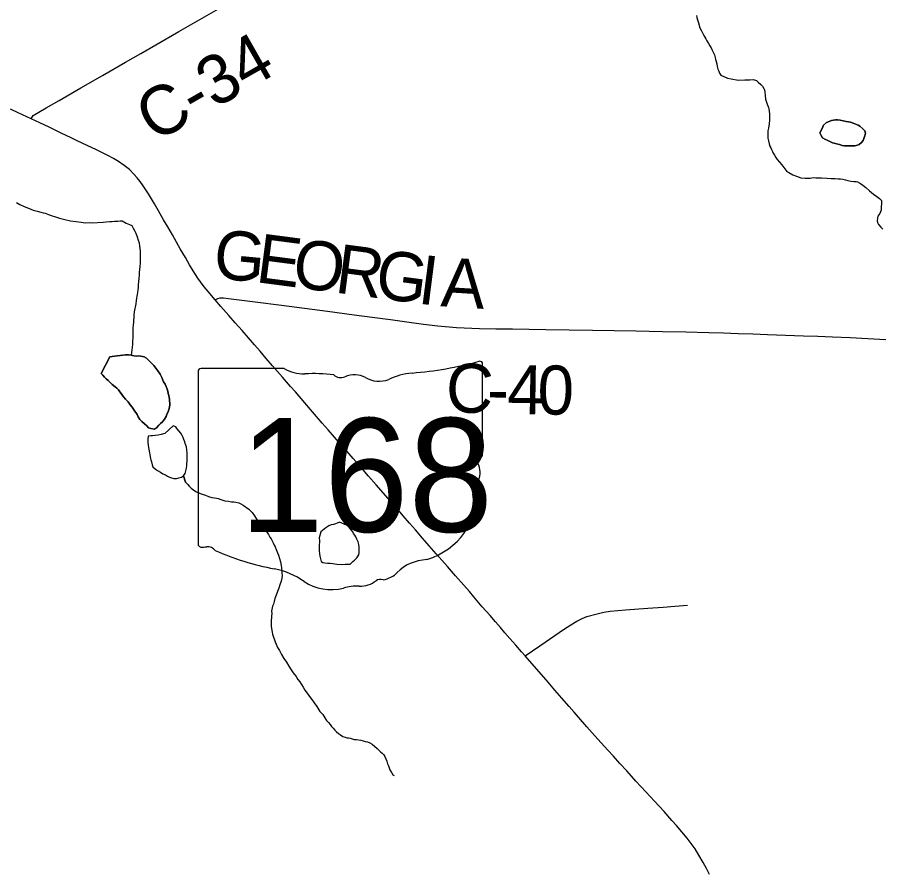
# Model space of a CAD drawing. Extents: x 103424 to 290657, y 38711 to 110967.
# Drawn here: x 165088 to 170416, y 51281 to 56554 of the extents above; entities that cross this region are included whole.
import ezdxf

# ---------------------------------------------------------------- set-up
doc = ezdxf.new("R2010")
doc.units = 0
for name, color, linetype in [('GM_X_County_Road', 7, 'Continuous'), ('GM_X_County_Road_Text', 7, 'Continuous'), ('GM_X_Minor_Lake', 7, 'Continuous'), ('GM_X_Minor_River', 7, 'Continuous'), ('GM_X_State_Location', 7, 'Continuous'), ('GM_X_State_Route', 7, 'Continuous'), ('GM_X_State_Shield', 7, 'Continuous'), ('GM_X_Township_Road', 7, 'Continuous')]:
    doc.layers.add(name, color=color, linetype=linetype)

msp = doc.modelspace()

# ---------------------------------------------------------------- linework, layer by layer
at = {"layer": 'GM_X_County_Road'}
for points in [[(165172.3, 55929.2), (165186.2, 55950.2), (165265.8, 55996.2), (165345.3, 56042.2), (165478.3, 56119.2), (165611.4, 56196.2), (165754.7, 56278.2), (165847.3, 56331.1), (165939.9, 56384), (166082.9, 56466.4), (166226, 56548.7), (166369, 56631)], [(166305.6, 54815), (166321.5, 54823.3), (166337.3, 54825.8), (166357.7, 54826.3), (166387.3, 54823), (166551, 54802.2), (166714.8, 54781.4), (166856.3, 54763.4), (166997.9, 54745.4), (167161.4, 54723.1), (167273, 54708), (167384.6, 54692.8), (167486.6, 54679), (167588.5, 54665.2), (167677.4, 54654), (167790.6, 54644.8), (167932.6, 54638.7), (168034.1, 54636.9), (168135.7, 54635.2), (168238.9, 54633.5), (168342.2, 54631.9), (168485.1, 54629.5), (168628.1, 54627.3), (168761.7, 54625.5), (168895.2, 54623.7), (169060.3, 54620.2), (169202.5, 54617.2), (169344.8, 54614.3), (169435.7, 54611.1), (169526.5, 54607.9), (169616.2, 54604.2), (169706, 54600.5), (169816.6, 54596.9), (169927.2, 54593.4), (170016.5, 54589.9), (170105.9, 54586.5), (170215.3, 54581.9), (170324.8, 54577.3), (170434.1, 54571.2)]]:
    msp.add_lwpolyline(points, dxfattribs=at)
at = {"layer": 'GM_X_Minor_Lake'}
for points in [[(170047.2, 55877.2), (170047.2, 55879.2), (170051.1, 55889.3), (170069.1, 55905.6), (170085.2, 55911.7), (170101.3, 55917.9), (170113.4, 55920), (170125.5, 55922.1), (170137.6, 55922.2), (170153.7, 55920.3), (170171.9, 55916.4), (170190.1, 55912.5), (170204.2, 55910.6), (170216.3, 55908.7), (170234.5, 55902.7), (170264.8, 55890.8), (170275, 55884.9), (170293.3, 55866.8), (170305.5, 55854.8), (170309.6, 55840.7), (170305.7, 55824.5), (170301.7, 55814.4), (170295.8, 55796.2), (170285.8, 55784), (170269.8, 55771.8), (170259.7, 55767.7), (170243.6, 55763.5), (170227.5, 55763.4), (170211.4, 55763.3), (170195.2, 55763.2), (170181.1, 55763.1), (170167, 55765), (170148.8, 55770.9), (170130.6, 55774.8), (170116.5, 55778.7), (170106.4, 55780.7), (170094.2, 55786.6), (170078, 55796.6), (170059.8, 55804.6), (170045.6, 55812.5), (170037.5, 55826.6), (170029.3, 55842.7), (170047.2, 55877.2)], [(170301.7, 55814.4), (170305.7, 55824.5), (170309.6, 55840.7), (170305.5, 55854.8), (170293.3, 55866.8), (170275, 55884.9), (170264.8, 55890.8), (170234.5, 55902.7), (170216.3, 55908.7), (170204.2, 55910.6), (170190.1, 55912.5), (170171.9, 55916.4), (170153.7, 55920.3), (170137.6, 55922.2), (170125.5, 55922.1), (170113.4, 55920), (170101.3, 55917.9), (170085.2, 55911.7), (170069.1, 55905.6), (170051.1, 55889.3), (170047.2, 55879.2), (170047.2, 55877.2)], [(170047.2, 55877.2), (170029.3, 55842.7), (170037.5, 55826.6), (170045.6, 55812.5), (170059.8, 55804.6), (170078, 55796.6), (170094.2, 55786.6), (170106.4, 55780.7), (170116.5, 55778.7), (170130.6, 55774.8), (170148.8, 55770.9), (170167, 55765), (170181.1, 55763.1), (170195.2, 55763.2), (170211.4, 55763.3), (170227.5, 55763.4), (170243.6, 55763.5), (170259.7, 55767.7), (170269.8, 55771.8), (170285.8, 55784), (170295.8, 55796.2), (170301.7, 55814.4)], [(166003.3, 54096.7), (166009, 54111), (166016.8, 54125.3), (166020.5, 54139.5), (166024.3, 54153.7), (166026, 54167.9), (166025.7, 54180), (166025.5, 54190.1), (166025.3, 54202.2), (166023, 54212.2), (166020.7, 54226.3), (166016.4, 54238.3), (166014.1, 54252.4), (166009.8, 54264.5), (166003.4, 54280.5), (165997, 54294.4), (165988.6, 54310.4), (165977.9, 54336.4), (165967.4, 54356.4), (165952.8, 54376.3), (165940.3, 54394.2), (165927.8, 54410.1), (165913.4, 54423.9), (165901, 54437.7), (165882.4, 54455.5), (165868.1, 54463.3), (165847.8, 54466.9), (165835.6, 54468.6), (165821.5, 54468.3), (165805.3, 54470), (165789.1, 54473.7), (165772.9, 54475.3), (165754.7, 54474.9), (165736.5, 54474.5), (165686.1, 54467.4), (165657.9, 54462.8), (165603.1, 54361.2)], [(165603.1, 54361.2), (165657.9, 54462.8), (165686.1, 54467.4), (165736.5, 54474.5), (165754.7, 54474.9), (165772.9, 54475.3), (165789.1, 54473.7), (165805.3, 54470), (165821.5, 54468.3), (165835.6, 54468.6), (165847.8, 54466.9), (165868.1, 54463.3), (165882.4, 54455.5), (165901, 54437.7), (165913.4, 54423.9), (165927.8, 54410.1), (165940.3, 54394.2), (165952.8, 54376.3), (165967.4, 54356.4), (165977.9, 54336.4), (165988.6, 54310.4), (165997, 54294.4), (166003.4, 54280.5), (166009.8, 54264.5), (166014.1, 54252.4), (166016.4, 54238.3), (166020.7, 54226.3), (166023, 54212.2), (166025.3, 54202.2), (166025.5, 54190.1), (166025.7, 54180), (166026, 54167.9), (166024.3, 54153.7), (166020.5, 54139.5), (166016.8, 54125.3), (166009, 54111), (166003.3, 54096.7), (165993.5, 54080.4), (165981.7, 54064), (165969.8, 54053.6), (165957.9, 54043.3), (165944.1, 54026.8), (165932.2, 54018.5), (165909.9, 54022), (165895.6, 54025.8), (165885.3, 54037.7), (165870.8, 54051.5), (165854.4, 54065.2), (165842, 54077.1), (165831.5, 54095), (165825.1, 54109), (165816.8, 54121), (165808.5, 54130.9), (165802.2, 54140.8), (165793.9, 54152.8), (165781.4, 54168.6), (165770.9, 54186.6), (165754.4, 54202.4), (165744.1, 54214.3), (165735.7, 54226.2), (165727.4, 54238.1), (165719.1, 54248.1), (165710.8, 54260), (165700.4, 54269.8), (165690.2, 54277.7), (165671.6, 54293.5), (165661.3, 54303.3), (165646.9, 54317.1), (165634.5, 54327), (165624.2, 54338.9), (165613.8, 54350.7), (165603.5, 54360.6), (165603.1, 54361.2)], [(165603.1, 54361.2), (165603.5, 54360.6), (165613.8, 54350.7), (165624.2, 54338.9), (165634.5, 54327), (165646.9, 54317.1), (165661.3, 54303.3), (165671.6, 54293.5), (165690.2, 54277.7), (165700.4, 54269.8), (165710.8, 54260), (165719.1, 54248.1), (165727.4, 54238.1), (165735.7, 54226.2), (165744.1, 54214.3), (165754.4, 54202.4), (165770.9, 54186.6), (165781.4, 54168.6), (165793.9, 54152.8), (165802.2, 54140.8), (165808.5, 54130.9), (165816.8, 54121), (165825.1, 54109), (165831.5, 54095), (165842, 54077.1), (165854.4, 54065.2), (165870.8, 54051.5), (165885.3, 54037.7), (165895.6, 54025.8), (165909.9, 54022), (165932.2, 54018.5), (165944.1, 54026.8), (165957.9, 54043.3), (165969.8, 54053.6), (165981.7, 54064), (165993.5, 54080.4), (166003.3, 54096.7)], [(166046.9, 54039.1), (165995.4, 53991.6), (165973.3, 53985), (165955.2, 53980.6), (165937.1, 53978.2), (165920.9, 53977.9), (165908.8, 53977.6), (165892.7, 53975.2), (165891, 53957), (165891.4, 53940.9), (165893.9, 53916.7), (165896.4, 53894.5), (165907.7, 53838.3), (165909.9, 53828.2), (165914.3, 53816.2), (165918.7, 53798.1), (165923, 53786.1), (165937.4, 53772.3), (165949.7, 53764.5), (165968.2, 53752.8), (165984.5, 53743), (166000.8, 53737.3), (166013.1, 53729.5), (166025.4, 53721.7), (166037.6, 53717.9), (166051.8, 53714.2)], [(166046.9, 54039.1), (165995.4, 53991.6), (165973.3, 53985), (165955.2, 53980.6), (165937.1, 53978.2), (165920.9, 53977.9), (165908.8, 53977.6), (165892.7, 53975.2), (165891, 53957), (165891.4, 53940.9), (165893.9, 53916.7), (165896.4, 53894.5), (165907.7, 53838.3), (165909.9, 53828.2), (165914.3, 53816.2), (165918.7, 53798.1), (165923, 53786.1), (165937.4, 53772.3), (165949.7, 53764.5), (165968.2, 53752.8), (165984.5, 53743), (166000.8, 53737.3), (166013.1, 53729.5), (166025.4, 53721.7), (166037.6, 53717.9), (166051.8, 53714.2), (166068, 53714.6), (166082.1, 53718.9), (166098.1, 53723.3), (166110.1, 53731.6), (166121.9, 53746), (166125.6, 53762.2), (166129.3, 53778.5), (166131, 53794.6), (166130.8, 53804.8), (166132.4, 53823), (166134.1, 53835.1), (166133.8, 53851.2), (166133.4, 53871.4), (166131, 53889.5), (166128.5, 53909.7), (166124.3, 53919.7), (166122, 53929.7), (166119.8, 53939.8), (166113.4, 53953.8), (166109.1, 53965.8), (166102.8, 53979.8), (166094.4, 53993.7), (166069.5, 54021.5), (166063.3, 54031.4), (166053, 54037.2), (166046.9, 54039.1)], [(166051.8, 53714.2), (166068, 53714.6), (166082.1, 53718.9), (166098.1, 53723.3), (166110.1, 53731.6), (166121.9, 53746), (166125.6, 53762.2), (166129.3, 53778.5), (166131, 53794.6), (166130.8, 53804.8), (166132.4, 53823), (166134.1, 53835.1), (166133.8, 53851.2), (166133.4, 53871.4), (166131, 53889.5), (166128.5, 53909.7), (166124.3, 53919.7), (166122, 53929.7), (166119.8, 53939.8), (166113.4, 53953.8), (166109.1, 53965.8), (166102.8, 53979.8), (166094.4, 53993.7), (166069.5, 54021.5), (166063.3, 54031.4), (166053, 54037.2), (166046.9, 54039.1)], [(167115, 53426.4), (167072.2, 53445.6), (167056.1, 53439.2), (167046.1, 53434.9), (167034.1, 53430.6), (167020, 53428.3), (167006, 53422), (166988.1, 53409.5), (166976.1, 53403.1), (166966.1, 53394.9), (166956.2, 53386.6), (166946.9, 53348), (166947.3, 53331.9), (166947.5, 53321.8), (166945.8, 53305.6), (166946, 53295.5), (166946.3, 53285.4), (166946.6, 53271.3), (166949, 53251.1), (166949.3, 53235), (166953.7, 53218.9), (166958.1, 53202.9), (166968.4, 53197.1), (166980.5, 53195.3), (166996.7, 53193.6)], [(167115, 53426.4), (167072.2, 53445.6), (167056.1, 53439.2), (167046.1, 53434.9), (167034.1, 53430.6), (167020, 53428.3), (167006, 53422), (166988.1, 53409.5), (166976.1, 53403.1), (166966.1, 53394.9), (166956.2, 53386.6), (166946.9, 53348), (166947.3, 53331.9), (166947.5, 53321.8), (166945.8, 53305.6), (166946, 53295.5), (166946.3, 53285.4), (166946.6, 53271.3), (166949, 53251.1), (166949.3, 53235), (166953.7, 53218.9), (166958.1, 53202.9), (166968.4, 53197.1), (166980.5, 53195.3), (166996.7, 53193.6), (167012.9, 53192), (167031.1, 53190.3), (167055.5, 53186.8), (167081.8, 53185.4), (167106, 53185.9), (167126.2, 53186.3), (167136.3, 53186.6), (167154.2, 53203.1), (167164.1, 53211.4), (167177.9, 53225.8), (167189.7, 53244.3), (167191.4, 53258.4), (167193.1, 53274.6), (167192.8, 53288.7), (167190.3, 53306.9), (167185.9, 53324.9), (167177.5, 53340.9), (167171.1, 53354.9), (167164.9, 53364.8), (167156.6, 53374.8), (167152.3, 53384.8), (167143.9, 53398.7), (167133.6, 53410.6), (167121.2, 53422.4), (167115, 53426.4)], [(166996.7, 53193.6), (167012.9, 53192), (167031.1, 53190.3), (167055.5, 53186.8), (167081.8, 53185.4), (167106, 53185.9), (167126.2, 53186.3), (167136.3, 53186.6), (167154.2, 53203.1), (167164.1, 53211.4), (167177.9, 53225.8), (167189.7, 53244.3), (167191.4, 53258.4), (167193.1, 53274.6), (167192.8, 53288.7), (167190.3, 53306.9), (167185.9, 53324.9), (167177.5, 53340.9), (167171.1, 53354.9), (167164.9, 53364.8), (167156.6, 53374.8), (167152.3, 53384.8), (167143.9, 53398.7), (167133.6, 53410.6), (167121.2, 53422.4), (167115, 53426.4)]]:
    msp.add_lwpolyline(points, dxfattribs=at)
at = {"layer": 'GM_X_Minor_River'}
for points in [[(169269.6, 56565.9), (169271.8, 56553.8), (169275.9, 56537.7), (169282.1, 56519.5), (169290.4, 56489.3), (169300.6, 56471.2), (169308.8, 56455.1), (169314.9, 56443.1), (169321.1, 56431), (169327.2, 56421), (169333.3, 56408.9), (169343.5, 56392.8), (169351.7, 56378.7), (169359.9, 56366.7), (169366, 56352.6), (169372.2, 56340.5), (169380.4, 56322.4), (169384.5, 56306.3), (169386.6, 56294.2), (169390.8, 56282.1), (169394.9, 56268), (169397, 56251.9), (169401.2, 56235.8), (169407.4, 56221.7), (169411.5, 56209.6), (169419.6, 56197.6), (169460.1, 56179.7), (169482.3, 56175.8), (169524.7, 56168), (169567.1, 56168.4), (169597.3, 56168.6), (169617.5, 56170.7), (169637.7, 56164.8), (169649.8, 56154.8), (169666.1, 56140.8), (169676.2, 56130.8), (169684.4, 56116.7), (169688.5, 56106.7), (169690.6, 56092.5), (169692.8, 56072.4), (169695, 56050.2), (169699.2, 56032.1), (169703.3, 56020), (169707.4, 56009.9), (169711.5, 55999.8), (169713.6, 55989.8), (169715.7, 55975.6), (169717.9, 55957.5), (169718, 55941.3), (169718.1, 55923.2), (169716.3, 55898.9), (169712.5, 55870.7), (169708.6, 55854.5), (169708.7, 55840.3), (169708.8, 55826.2), (169708.9, 55810.1), (169713.1, 55793.9), (169717.3, 55775.8), (169721.4, 55761.7), (169727.5, 55749.6), (169731.6, 55739.6), (169737.8, 55727.5), (169741.9, 55717.4), (169750, 55705.4), (169758.2, 55691.3), (169766.4, 55679.3), (169780.6, 55661.2), (169794.9, 55645.2), (169813.2, 55621.1), (169825.4, 55605), (169837.6, 55599), (169861.9, 55585.1), (169884.1, 55575.2), (169912.4, 55565.3), (169938.7, 55563.4), (169956.8, 55563.6), (169968.9, 55563.7), (169979, 55565.8), (169991.1, 55567.9), (170003.2, 55565.9), (170019.3, 55566.1), (170039.5, 55566.2), (170071.7, 55564.4), (170098, 55562.6)], [(170098, 55562.6), (170122.2, 55560.8), (170142.3, 55558.9), (170156.5, 55559), (170170.6, 55557.1), (170186.8, 55553.2), (170200.9, 55549.2), (170219.1, 55545.3), (170237.2, 55543.4), (170251.4, 55543.5), (170261.4, 55541.6), (170279.7, 55531.6), (170293.9, 55519.6), (170312.1, 55505.6), (170334.5, 55485.6), (170358.8, 55465.6), (170379.1, 55451.6), (170395.3, 55437.6), (170407.5, 55425.6), (170406, 55367), (170398, 55346.8), (170386.1, 55330.5), (170384.2, 55316.4), (170382.3, 55300.2), (170384.3, 55290.2), (170390.5, 55278.1), (170404.7, 55262), (170416.9, 55250)], [(165081.8, 55413.3), (165102.3, 55401.6), (165130.8, 55390.1), (165157.4, 55378.6), (165185.9, 55367.1), (165210.3, 55359.6), (165232.7, 55354), (165246.9, 55350.3), (165259.1, 55348.5), (165279.4, 55340.9), (165295.8, 55333.1), (165322.2, 55325.6), (165346.6, 55318.1), (165379.2, 55308.7), (165415.7, 55301.4), (165450.2, 55296.1), (165480.6, 55292.7), (165504.9, 55289.2), (165529.1, 55289.7), (165549.4, 55288.2), (165615.9, 55293.6), (165634.1, 55294), (165656.3, 55296.5), (165672.5, 55296.9), (165686.6, 55299.2), (165706.8, 55299.7), (165720.9, 55300), (165733, 55300.2), (165757.6, 55286.6), (165777.9, 55279), (165792.2, 55273.2), (165800.7, 55255.2), (165811.2, 55237.3), (165817.5, 55225.3), (165826, 55203.3), (165832.6, 55181.2), (165837, 55165.2), (165839.4, 55145), (165841.7, 55131), (165844.1, 55116.9), (165844.4, 55098.7), (165843.7, 55040.2), (165842.1, 55019.9), (165840.5, 55001.7), (165838.8, 54983.5), (165837.1, 54967.3), (165835.6, 54945.1), (165834, 54926.9), (165832.4, 54906.7), (165830.7, 54890.5), (165829, 54876.3), (165827.3, 54860.1), (165825.5, 54848), (165823.7, 54837.8), (165822, 54825.7), (165820.3, 54809.5), (165816.7, 54789.2), (165807.6, 54740.6), (165806, 54720.3), (165804.4, 54704.1), (165802.6, 54690), (165802.9, 54675.9), (165801.3, 54659.7), (165799.7, 54639.4), (165798.1, 54617.2), (165798.6, 54595), (165799, 54576.8), (165797.2, 54564.7), (165797.8, 54538.5), (165789.1, 54473.7)], [(166123.1, 53691.5), (166110.1, 53731.6), (166123.1, 53691.5), (166137.5, 53677.7), (166145.8, 53667.8), (166158.2, 53653.9), (166174.6, 53642.2), (166191, 53632.4), (166209.4, 53624.7), (166225.7, 53617), (166246, 53611.4), (166264.4, 53603.7), (166284.7, 53598.1), (166301, 53594.4), (166313.1, 53592.7), (166323.3, 53590.9), (166341.6, 53585.2), (166366, 53577.7), (166388.3, 53574.1), (166406.6, 53570.5), (166420.7, 53570.8), (166432.9, 53569), (166451.2, 53563.4), (166463.4, 53557.6), (166477.8, 53549.8), (166512.6, 53526.3), (166533.3, 53504.6), (166547.9, 53484.7), (166564.6, 53456.8), (166585.3, 53437.1), (166597.9, 53413.1), (166614.5, 53395.3), (166624.9, 53381.4), (166633.2, 53369.5), (166641.6, 53353.5), (166649.9, 53343.6), (166656.3, 53329.6), (166662.6, 53317.6), (166669, 53303.6), (166675.2, 53293.7), (166681.7, 53277.7), (166685.9, 53267.7), (166690.2, 53255.6), (166696.6, 53241.6), (166701, 53221.6), (166707.5, 53201.5), (166712, 53179.4), (166714.4, 53161.3), (166716.8, 53145.2), (166717.1, 53131.1), (166717.4, 53118.9), (166715.7, 53100.7), (166712.1, 53082.5), (166704.5, 53060.1), (166696.8, 53039.8), (166689.2, 53017.4), (166681.6, 52995), (166674, 52974.7), (166668.3, 52956.4), (166664.6, 52940.2), (166658.8, 52927.9), (166657, 52917.8), (166655.2, 52907.6), (166653.4, 52897.5), (166653.7, 52883.4), (166652.1, 52865.2), (166652.3, 52855.1), (166650.5, 52842.9), (166650.9, 52824.8), (166651.3, 52804.6), (166651.6, 52790.5), (166656.1, 52768.4), (166658.4, 52756.3), (166675.6, 52708.2), (166682, 52694.2), (166690.5, 52674.2), (166701, 52654.3), (166713.7, 52630.3), (166728.3, 52606.4), (166745, 52582.6), (166759.7, 52558.6), (166774.3, 52536.8), (166786.8, 52516.8), (166803.5, 52495), (166814, 52477), (166826.4, 52461.2), (166836.9, 52445.2), (166847.3, 52429.3), (166857.8, 52411.4), (166872.4, 52391.5), (166887, 52371.6), (166901.5, 52353.8), (166916.1, 52331.9), (166932.7, 52310), (166949.5, 52280.1), (166968.2, 52260.3), (166980.7, 52240.4), (166991.2, 52224.5), (167003.5, 52212.7), (167013.9, 52198.8), (167022.3, 52186.8)], [(167022.3, 52186.8), (167032.6, 52177), (167043, 52165.1), (167053.3, 52153.2), (167065.7, 52143.4), (167077.9, 52135.6), (167092.3, 52125.8), (167106.5, 52122), (167116.7, 52118.2), (167126.9, 52116.4), (167137, 52114.6), (167149.2, 52110.9), (167161.4, 52107.1), (167175.6, 52107.4), (167187.7, 52105.6), (167201.9, 52101.9), (167216.2, 52098.2), (167228.4, 52094.4), (167242.6, 52092.7), (167258.9, 52087), (167273.2, 52079.2), (167304.1, 52051.6), (167312.4, 52041.7), (167322.7, 52031.8), (167333, 52022), (167343.3, 52012.1), (167349.6, 52002.1), (167356, 51988.2), (167362.3, 51974.2), (167366.7, 51958.1), (167373.1, 51944.1), (167377.4, 51932.1), (167381.7, 51920.1), (167392.1, 51904.2), (167400.5, 51890.2), (167408.7, 51886.3)]]:
    msp.add_lwpolyline(points, dxfattribs=at)
at = {"layer": 'GM_X_State_Route'}
msp.add_lwpolyline([(169349, 51276.4), (169331, 51311.6), (169310.8, 51350.4), (169284.2, 51395.1), (169260.3, 51433.1), (169236, 51467.2), (169212.4, 51498.7), (169179.6, 51539.4), (169145.5, 51578.1), (169118.1, 51609.1), (169070.1, 51662.7), (169011, 51726.4), (168957.6, 51784), (168895.5, 51851), (168868.5, 51881), (168839.3, 51913.4), (168797.6, 51959.7), (168757.8, 52003.9), (168723.8, 52040.9), (168681.8, 52086.8), (168642.7, 52129.5), (168594.4, 52184.3), (168541.9, 52244), (168515.3, 52274.4), (168484.3, 52309.7), (168439.6, 52360.8), (168397, 52411.5), (168356.2, 52459.2), (168301.1, 52522.8), (168255.9, 52574), (168213.9, 52622.6), (168192.4, 52647.1), (168156, 52688.7), (168120.5, 52729.2), (168089.8, 52764.3), (168062.3, 52795.7), (168031, 52831.4), (167998.1, 52869.9), (167949.9, 52924.9), (167898.3, 52985.4), (167870.8, 53018.2), (167837.3, 53056.9), (167785.7, 53115.5), (167735.6, 53172.5), (167700.7, 53212.3), (167667.4, 53250.4), (167623.8, 53299.9), (167582.7, 53346.7), (167538.8, 53398), (167502.5, 53439.7), (167464, 53484), (167423.5, 53530.6), (167382.9, 53577.4), (167342.6, 53623.7), (167297.2, 53674.8), (167250.1, 53728.7), (167216.2, 53767.6), (167187.8, 53800.2), (167155.7, 53836.9), (167117.9, 53880.1), (167077.3, 53926.6), (167041.2, 53967.9), (167001.5, 54013.4), (166965.4, 54054.9), (166929.1, 54096.7), (166891.7, 54139.7), (166858.4, 54180), (166799.4, 54247), (166770, 54280.6), (166720.2, 54337.6), (166689.3, 54373), (166658.4, 54408.4), (166620.6, 54452.7), (166582, 54498), (166548.8, 54536.9), (166510.1, 54580.9), (166471.2, 54625.2), (166428.4, 54673.8), (166390.4, 54717), (166341.3, 54772.8), (166305.6, 54815), (166262.8, 54866.5), (166238.5, 54895.2), (166215.5, 54925.3), (166199.8, 54947.7), (166170.3, 54992.9), (166148.4, 55029.6), (166122.5, 55074.7), (166091.1, 55129.4), (166068.5, 55168.7), (166042.2, 55214.4), (166013.8, 55263.5), (165988, 55308.1), (165956.2, 55363.1), (165932.1, 55404.9), (165895.4, 55466.6), (165862.5, 55517.1), (165843.5, 55542.2), (165825.1, 55566.3), (165805.5, 55588.6), (165777.9, 55616.2), (165746.4, 55642.4), (165711.6, 55667.3), (165680.8, 55685.1), (165648.7, 55702.1), (165608.3, 55721.8), (165574.5, 55738.2), (165518.1, 55765.1), (165456.6, 55794.3), (165419.5, 55812), (165358, 55841.2), (165283, 55876.8), (165226, 55903.9), (165172.3, 55929.2), (165093.7, 55966.6), (165045.7, 55989.5)], dxfattribs=at)
at = {"layer": 'GM_X_State_Shield'}
for p, q in [((167952.4, 53862.2), (167952.4, 54418.4)), ((166201.4, 54373.8), (166201.4, 53310.5)), ((166731.4, 54392), (166218.6, 54392)), ((167952.2, 53862.3), (167952.4, 53862.2))]:
    msp.add_line(p, q, dxfattribs=at)
for centre, major_axis, start_param, end_param in [((167328.7, 55841.6), (1857, 0), 4.814394, 5.042369), ((167933, 54420.7), (19.5, 0), 6.141152, 7.989035), ((166221.4, 54376), (20.3, 0), 1.712693, 3.28349), ((166853.5, 54515.5), (196.8, 0), 4.042523, 4.731795), ((166918.8, 53795.1), (706.4, 0), 1.404758, 1.657858), ((167079.1, 54381.5), (56.8, 0), 3.836095, 5.185415), ((167162.5, 54258.6), (118, 0), 0.950623, 2.079405), ((167565.5, 54067.3), (373.6, 0), 1.699011, 2.107814), ((167314.8, 54427.2), (142, 0), 4.081561, 5.145723), ((167947.9, 53821.4), (30.2, 0), 1.883978, 3.671073), ((167931.6, 53860.1), (20.9, 0), 5.05454, 6.418171), ((167756, 53751.1), (181.1, 0), 5.934695, 6.695948), ((168022.3, 53629.5), (131.8, 0), 2.387724, 3.262537), ((167432.7, 53558.7), (464.5, 0), 5.101752, 6.440018), ((166221.6, 53308.2), (20.5, 0), 3.00124, 4.508301), ((166224.7, 53417), (156.2, 0), 4.665946, 4.897461), ((166256.7, 53249.2), (56.3, 0), 0.519207, 1.627899), ((166967.7, 54204.5), (1341, 0), 4.195997, 4.488961), ((167628.5, 53012), (254.4, 0), 1.647645, 2.488434), ((166567.9, 52832.9), (419.6, 0), 0.823519, 1.323587), ((167306.2, 53207.5), (150.1, 0), 4.937069, 5.64225), ((167021.6, 53243.9), (266.2, 0), 4.026481, 4.996735), ((167194.9, 53164.3), (141.9, 0), 4.691044, 5.507374), ((167323.3, 53061.3), (39.9, 0), 1.147584, 2.315152), ((167175.5, 52876.3), (218.8, 0), 1.495662, 1.94098)]:
    msp.add_ellipse(centre, major_axis=major_axis, ratio=0.8, start_param=start_param, end_param=end_param, dxfattribs=at)
at = {"layer": 'GM_X_Township_Road'}
msp.add_lwpolyline([(168213.9, 52622.6), (168305, 52684.6), (168396.2, 52746.6), (168449.9, 52784.1), (168494.7, 52813.9), (168531.4, 52835.8), (168565.3, 52851.6), (168593, 52863.9), (168657.9, 52881.7), (168698, 52892), (168737.7, 52898), (168831.2, 52904.5), (168969.9, 52915.8), (169063.7, 52922.3), (169136.7, 52927.8), (169212.9, 52933.8)], dxfattribs=at)

# ---------------------------------------------------------------- texts
at = {"layer": 'GM_X_County_Road_Text'}
for s, height, rotation, p in [('C-34', 301.87, 29.7061, (165932.1, 55779.1)), ('G', 301.9, 354.5714, (166287.1, 54949.3)), ('E', 301.9, 352.5305, (166548.7, 54924.5)), ('O', 301.9, 352.4891, (166772.6, 54895.1)), ('R', 301.9, 352.4848, (167035.9, 54860.4)), ('G', 301.9, 352.4926, (167281.8, 54828)), ('I', 301.9, 352.6861, (167546.3, 54793.1)), ('A', 301.9, 356.427, (167690.6, 54775.3)), ('C', 301.9, 357.4231, (167720.8, 54126.1)), ('4', 301.9, 359.1298, (168102.2, 54112.3)), ('0', 301.9, 359.2031, (168288.6, 54109.5)), ('-', 301.9, 358.924, (167977.1, 54114.6))]:
    msp.add_text(s, height=height, rotation=rotation, dxfattribs=at).set_placement(p)
at = {"layer": 'GM_X_State_Location'}
for s in ['s', 'r']:
    msp.add_text(s, height=1.01, dxfattribs=at).set_placement((167057.2, 53771.5))
msp.add_text('168', height=1.01, rotation=0, dxfattribs=at).set_placement((166702, 53698.3))
at = {"layer": 'GM_X_State_Shield'}
msp.add_text('168', height=700.44, dxfattribs=at).set_placement((166454.3, 53385.5))

doc.saveas('drawing.dxf')
